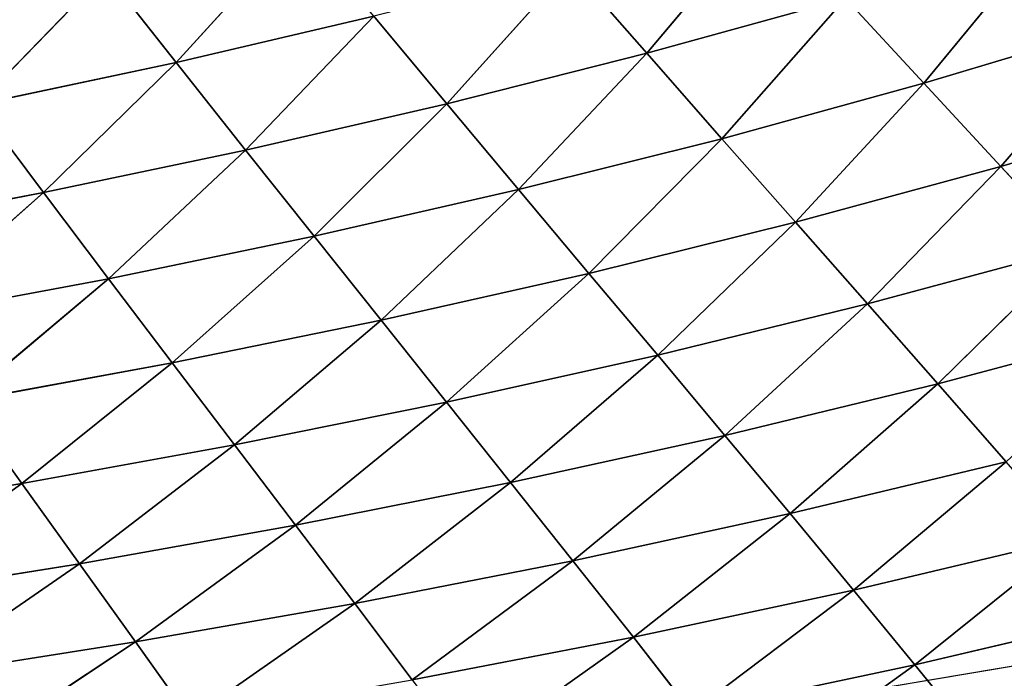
# Model space of a CAD drawing. Extents: x 0 to 605, y 0 to 400.
# Tile 745 of 1056: x 406 to 432, y 29 to 47. Entities that reach past the tile are written whole.
import ezdxf

# ---------------------------------------------------------------- set-up
doc = ezdxf.new("R2010")
doc.units = 0
doc.header["$LTSCALE"] = 25.4
doc.layers.get('0').update_dxf_attribs({"linetype": 'CONTINUOUS'})

# ---------------------------------------------------------------- blocks, each defined once
blk = doc.blocks.new('ATLANTA610_-_S_STL')
at = {"color": 0}
for p, q in [((431.774, 85.947, 371.981), (430.203, 82.605, 370.045)), ((431.774, 85.947, 371.981), (430.203, 82.605, 370.045)), ((424.285, 82.802, 371.298), (422.732, 79.584, 369.316)), ((424.285, 82.802, 371.298), (422.732, 79.584, 369.316)), ((430.203, 82.605, 370.045), (424.285, 82.802, 371.298)), ((430.203, 82.605, 370.045), (424.285, 82.802, 371.298)), ((430.203, 82.605, 370.045), (428.574, 79.375, 368.064)), ((430.203, 82.605, 370.045), (428.574, 79.375, 368.064)), ((436.087, 82.409, 368.666), (430.203, 82.605, 370.045)), ((436.087, 82.409, 368.666), (430.203, 82.605, 370.045)), ((405.066, 80.219, 372.381), (409.525, 76.92, 369.44)), ((405.066, 80.219, 372.381), (409.525, 76.92, 369.44)), ((410.971, 80.005, 371.467), (409.525, 76.92, 369.44)), ((410.971, 80.005, 371.467), (409.525, 76.92, 369.44)), ((415.337, 76.699, 368.419), (410.971, 80.005, 371.467)), ((415.337, 76.699, 368.419), (410.971, 80.005, 371.467)), ((416.862, 79.794, 370.448), (415.337, 76.699, 368.419)), ((416.862, 79.794, 370.448), (415.337, 76.699, 368.419)), ((422.732, 79.584, 369.316), (416.862, 79.794, 370.448)), ((416.862, 79.794, 370.448), (421.128, 76.48, 367.287)), ((422.732, 79.584, 369.316), (416.862, 79.794, 370.448)), ((416.862, 79.794, 370.448), (421.128, 76.48, 367.287)), ((422.732, 79.584, 369.316), (421.128, 76.48, 367.287)), ((422.732, 79.584, 369.316), (421.128, 76.48, 367.287)), ((428.574, 79.375, 368.064), (422.732, 79.584, 369.316)), ((428.574, 79.375, 368.064), (422.732, 79.584, 369.316)), ((426.892, 76.263, 366.036), (422.732, 79.584, 369.316)), ((426.892, 76.263, 366.036), (422.732, 79.584, 369.316)), ((428.574, 79.375, 368.064), (426.892, 76.263, 366.036)), ((428.574, 79.375, 368.064), (426.892, 76.263, 366.036)), ((434.384, 79.17, 366.687), (428.574, 79.375, 368.064)), ((434.384, 79.17, 366.687), (428.574, 79.375, 368.064)), ((409.525, 76.92, 369.44), (403.699, 77.143, 370.359)), ((409.525, 76.92, 369.44), (403.699, 77.143, 370.359)), ((408.035, 73.949, 367.364), (403.699, 77.143, 370.359)), ((408.035, 73.949, 367.364), (403.699, 77.143, 370.359)), ((409.525, 76.92, 369.44), (408.035, 73.949, 367.364)), ((409.525, 76.92, 369.44), (408.035, 73.949, 367.364)), ((409.525, 76.92, 369.44), (413.766, 73.721, 366.341)), ((415.337, 76.699, 368.419), (409.525, 76.92, 369.44)), ((415.337, 76.699, 368.419), (409.525, 76.92, 369.44)), ((409.525, 76.92, 369.44), (413.766, 73.721, 366.341)), ((415.337, 76.699, 368.419), (413.766, 73.721, 366.341)), ((415.337, 76.699, 368.419), (413.766, 73.721, 366.341)), ((421.128, 76.48, 367.287), (415.337, 76.699, 368.419)), ((421.128, 76.48, 367.287), (415.337, 76.699, 368.419)), ((419.476, 73.495, 365.209), (415.337, 76.699, 368.419)), ((419.476, 73.495, 365.209), (415.337, 76.699, 368.419)), ((421.128, 76.48, 367.287), (419.476, 73.495, 365.209)), ((421.128, 76.48, 367.287), (419.476, 73.495, 365.209)), ((421.128, 76.48, 367.287), (425.159, 73.271, 363.961)), ((426.892, 76.263, 366.036), (421.128, 76.48, 367.287)), ((426.892, 76.263, 366.036), (421.128, 76.48, 367.287)), ((421.128, 76.48, 367.287), (425.159, 73.271, 363.961)), ((426.892, 76.263, 366.036), (425.159, 73.271, 363.961)), ((426.892, 76.263, 366.036), (425.159, 73.271, 363.961)), ((432.625, 76.049, 364.663), (426.892, 76.263, 366.036)), ((432.625, 76.049, 364.663), (426.892, 76.263, 366.036)), ((430.811, 73.05, 362.592), (426.892, 76.263, 366.036)), ((430.811, 73.05, 362.592), (426.892, 76.263, 366.036)), ((432.625, 76.049, 364.663), (430.811, 73.05, 362.592)), ((432.625, 76.049, 364.663), (430.811, 73.05, 362.592)), ((402.291, 74.179, 368.286), (406.505, 71.094, 365.237)), ((408.035, 73.949, 367.364), (402.291, 74.179, 368.286)), ((408.035, 73.949, 367.364), (402.291, 74.179, 368.286)), ((402.291, 74.179, 368.286), (406.505, 71.094, 365.237)), ((408.035, 73.949, 367.364), (406.505, 71.094, 365.237)), ((408.035, 73.949, 367.364), (406.505, 71.094, 365.237)), ((413.766, 73.721, 366.341), (408.035, 73.949, 367.364)), ((413.766, 73.721, 366.341), (408.035, 73.949, 367.364)), ((412.151, 70.861, 364.214), (408.035, 73.949, 367.364)), ((412.151, 70.861, 364.214), (408.035, 73.949, 367.364)), ((413.766, 73.721, 366.341), (412.151, 70.861, 364.214)), ((413.766, 73.721, 366.341), (412.151, 70.861, 364.214)), ((413.766, 73.721, 366.341), (417.777, 70.63, 363.082)), ((419.476, 73.495, 365.209), (413.766, 73.721, 366.341)), ((419.476, 73.495, 365.209), (413.766, 73.721, 366.341)), ((413.766, 73.721, 366.341), (417.777, 70.63, 363.082)), ((419.476, 73.495, 365.209), (417.777, 70.63, 363.082)), ((419.476, 73.495, 365.209), (417.777, 70.63, 363.082)), ((425.159, 73.271, 363.961), (419.476, 73.495, 365.209)), ((425.159, 73.271, 363.961), (419.476, 73.495, 365.209)), ((423.378, 70.402, 361.837), (419.476, 73.495, 365.209)), ((423.378, 70.402, 361.837), (419.476, 73.495, 365.209)), ((425.159, 73.271, 363.961), (423.378, 70.402, 361.837)), ((425.159, 73.271, 363.961), (423.378, 70.402, 361.837)), ((425.159, 73.271, 363.961), (428.947, 70.176, 360.474)), ((430.811, 73.05, 362.592), (425.159, 73.271, 363.961)), ((430.811, 73.05, 362.592), (425.159, 73.271, 363.961)), ((425.159, 73.271, 363.961), (428.947, 70.176, 360.474)), ((430.811, 73.05, 362.592), (428.947, 70.176, 360.474)), ((430.811, 73.05, 362.592), (428.947, 70.176, 360.474)), ((436.427, 72.832, 361.096), (430.811, 73.05, 362.592)), ((436.427, 72.832, 361.096), (430.811, 73.05, 362.592)), ((434.48, 69.954, 358.985), (430.811, 73.05, 362.592)), ((434.48, 69.954, 358.985), (430.811, 73.05, 362.592)), ((406.505, 71.094, 365.237), (400.845, 71.329, 366.161)), ((406.505, 71.094, 365.237), (400.845, 71.329, 366.161)), ((406.505, 71.094, 365.237), (404.937, 68.356, 363.059)), ((406.505, 71.094, 365.237), (404.937, 68.356, 363.059)), ((406.505, 71.094, 365.237), (410.497, 68.12, 362.035)), ((412.151, 70.861, 364.214), (406.505, 71.094, 365.237)), ((412.151, 70.861, 364.214), (406.505, 71.094, 365.237)), ((406.505, 71.094, 365.237), (410.497, 68.12, 362.035)), ((412.151, 70.861, 364.214), (410.497, 68.12, 362.035)), ((412.151, 70.861, 364.214), (410.497, 68.12, 362.035)), ((417.777, 70.63, 363.082), (412.151, 70.861, 364.214)), ((417.777, 70.63, 363.082), (412.151, 70.861, 364.214)), ((416.037, 67.886, 360.906), (412.151, 70.861, 364.214)), ((416.037, 67.886, 360.906), (412.151, 70.861, 364.214)), ((417.777, 70.63, 363.082), (416.037, 67.886, 360.906)), ((417.777, 70.63, 363.082), (416.037, 67.886, 360.906)), ((417.777, 70.63, 363.082), (421.551, 67.655, 359.665)), ((423.378, 70.402, 361.837), (417.777, 70.63, 363.082)), ((423.378, 70.402, 361.837), (417.777, 70.63, 363.082)), ((417.777, 70.63, 363.082), (421.551, 67.655, 359.665)), ((423.378, 70.402, 361.837), (421.551, 67.655, 359.665)), ((423.378, 70.402, 361.837), (421.551, 67.655, 359.665)), ((428.947, 70.176, 360.474), (423.378, 70.402, 361.837)), ((428.947, 70.176, 360.474), (423.378, 70.402, 361.837)), ((427.036, 67.427, 358.307), (423.378, 70.402, 361.837)), ((427.036, 67.427, 358.307), (423.378, 70.402, 361.837)), ((428.947, 70.176, 360.474), (427.036, 67.427, 358.307)), ((428.947, 70.176, 360.474), (427.036, 67.427, 358.307)), ((428.947, 70.176, 360.474), (432.485, 67.203, 356.827)), ((434.48, 69.954, 358.985), (428.947, 70.176, 360.474)), ((434.48, 69.954, 358.985), (428.947, 70.176, 360.474)), ((428.947, 70.176, 360.474), (432.485, 67.203, 356.827)), ((434.48, 69.954, 358.985), (432.485, 67.203, 356.827)), ((434.48, 69.954, 358.985), (432.485, 67.203, 356.827)), ((410.497, 68.12, 362.035), (404.937, 68.356, 363.059)), ((410.497, 68.12, 362.035), (404.937, 68.356, 363.059)), ((408.806, 65.499, 359.805), (404.937, 68.356, 363.059)), ((408.806, 65.499, 359.805), (404.937, 68.356, 363.059)), ((410.497, 68.12, 362.035), (408.806, 65.499, 359.805)), ((410.497, 68.12, 362.035), (408.806, 65.499, 359.805)), ((410.497, 68.12, 362.035), (414.258, 65.264, 358.679)), ((416.037, 67.886, 360.906), (410.497, 68.12, 362.035)), ((416.037, 67.886, 360.906), (410.497, 68.12, 362.035)), ((410.497, 68.12, 362.035), (414.258, 65.264, 358.679)), ((416.037, 67.886, 360.906), (414.258, 65.264, 358.679)), ((416.037, 67.886, 360.906), (414.258, 65.264, 358.679)), ((421.551, 67.655, 359.665), (416.037, 67.886, 360.906)), ((421.551, 67.655, 359.665), (416.037, 67.886, 360.906)), ((419.685, 65.033, 357.443), (416.037, 67.886, 360.906)), ((419.685, 65.033, 357.443), (416.037, 67.886, 360.906)), ((421.551, 67.655, 359.665), (419.685, 65.033, 357.443)), ((421.551, 67.655, 359.665), (419.685, 65.033, 357.443)), ((421.551, 67.655, 359.665), (425.082, 64.804, 356.092)), ((427.036, 67.427, 358.307), (421.551, 67.655, 359.665)), ((427.036, 67.427, 358.307), (421.551, 67.655, 359.665)), ((421.551, 67.655, 359.665), (425.082, 64.804, 356.092)), ((427.036, 67.427, 358.307), (425.082, 64.804, 356.092)), ((427.036, 67.427, 358.307), (425.082, 64.804, 356.092)), ((432.485, 67.203, 356.827), (427.036, 67.427, 358.307)), ((432.485, 67.203, 356.827), (427.036, 67.427, 358.307)), ((430.444, 64.579, 354.621), (427.036, 67.427, 358.307)), ((430.444, 64.579, 354.621), (427.036, 67.427, 358.307)), ((432.485, 67.203, 356.827), (430.444, 64.579, 354.621)), ((432.485, 67.203, 356.827), (430.444, 64.579, 354.621)), ((432.485, 67.203, 356.827), (435.768, 64.358, 353.027)), ((437.894, 66.982, 355.221), (432.485, 67.203, 356.827)), ((437.894, 66.982, 355.221), (432.485, 67.203, 356.827)), ((432.485, 67.203, 356.827), (435.768, 64.358, 353.027)), ((403.335, 65.736, 360.828), (407.082, 62.998, 357.523)), ((403.335, 65.736, 360.828), (407.082, 62.998, 357.523)), ((403.335, 65.736, 360.828), (408.806, 65.499, 359.805)), ((403.335, 65.736, 360.828), (408.806, 65.499, 359.805)), ((407.082, 62.998, 357.523), (408.806, 65.499, 359.805)), ((407.082, 62.998, 357.523), (408.806, 65.499, 359.805)), ((414.258, 65.264, 358.679), (408.806, 65.499, 359.805)), ((414.258, 65.264, 358.679), (408.806, 65.499, 359.805)), ((412.444, 62.765, 356.401), (408.806, 65.499, 359.805)), ((412.444, 62.765, 356.401), (408.806, 65.499, 359.805)), ((414.258, 65.264, 358.679), (412.444, 62.765, 356.401)), ((414.258, 65.264, 358.679), (412.444, 62.765, 356.401)), ((414.258, 65.264, 358.679), (417.781, 62.534, 355.17)), ((419.685, 65.033, 357.443), (414.258, 65.264, 358.679)), ((419.685, 65.033, 357.443), (414.258, 65.264, 358.679)), ((414.258, 65.264, 358.679), (417.781, 62.534, 355.17)), ((419.685, 65.033, 357.443), (417.781, 62.534, 355.17)), ((419.685, 65.033, 357.443), (417.781, 62.534, 355.17)), ((425.082, 64.804, 356.092), (419.685, 65.033, 357.443)), ((425.082, 64.804, 356.092), (419.685, 65.033, 357.443)), ((423.089, 62.307, 353.827), (419.685, 65.033, 357.443)), ((423.089, 62.307, 353.827), (419.685, 65.033, 357.443)), ((425.082, 64.804, 356.092), (423.089, 62.307, 353.827)), ((425.082, 64.804, 356.092), (423.089, 62.307, 353.827)), ((425.082, 64.804, 356.092), (428.364, 62.083, 352.367)), ((430.444, 64.579, 354.621), (425.082, 64.804, 356.092)), ((430.444, 64.579, 354.621), (425.082, 64.804, 356.092)), ((425.082, 64.804, 356.092), (428.364, 62.083, 352.367)), ((430.444, 64.579, 354.621), (428.364, 62.083, 352.367)), ((430.444, 64.579, 354.621), (428.364, 62.083, 352.367)), ((435.768, 64.358, 353.027), (430.444, 64.579, 354.621)), ((435.768, 64.358, 353.027), (430.444, 64.579, 354.621)), ((433.6, 61.863, 350.785), (430.444, 64.579, 354.621)), ((433.6, 61.863, 350.785), (430.444, 64.579, 354.621)), ((401.701, 63.234, 358.544), (407.082, 62.998, 357.523)), ((401.701, 63.234, 358.544), (407.082, 62.998, 357.523)), ((405.327, 60.618, 355.189), (407.082, 62.998, 357.523)), ((405.327, 60.618, 355.189), (407.082, 62.998, 357.523)), ((407.082, 62.998, 357.523), (410.598, 60.387, 354.071)), ((407.082, 62.998, 357.523), (410.598, 60.387, 354.071)), ((407.082, 62.998, 357.523), (412.444, 62.765, 356.401)), ((407.082, 62.998, 357.523), (412.444, 62.765, 356.401)), ((410.598, 60.387, 354.071), (412.444, 62.765, 356.401)), ((410.598, 60.387, 354.071), (412.444, 62.765, 356.401)), ((417.781, 62.534, 355.17), (412.444, 62.765, 356.401)), ((417.781, 62.534, 355.17), (412.444, 62.765, 356.401)), ((415.844, 60.159, 352.847), (412.444, 62.765, 356.401)), ((415.844, 60.159, 352.847), (412.444, 62.765, 356.401)), ((417.781, 62.534, 355.17), (415.844, 60.159, 352.847)), ((417.781, 62.534, 355.17), (415.844, 60.159, 352.847)), ((417.781, 62.534, 355.17), (421.062, 59.935, 351.513)), ((423.089, 62.307, 353.827), (417.781, 62.534, 355.17)), ((423.089, 62.307, 353.827), (417.781, 62.534, 355.17)), ((417.781, 62.534, 355.17), (421.062, 59.935, 351.513)), ((423.089, 62.307, 353.827), (421.062, 59.935, 351.513)), ((423.089, 62.307, 353.827), (421.062, 59.935, 351.513)), ((428.364, 62.083, 352.367), (423.089, 62.307, 353.827)), ((428.364, 62.083, 352.367), (423.089, 62.307, 353.827)), ((426.246, 59.714, 350.064), (423.089, 62.307, 353.827)), ((426.246, 59.714, 350.064), (423.089, 62.307, 353.827)), ((408.723, 58.129, 351.69), (405.327, 60.618, 355.189)), ((405.327, 60.618, 355.189), (410.598, 60.387, 354.071)), ((405.327, 60.618, 355.189), (410.598, 60.387, 354.071)), ((408.723, 58.129, 351.69), (405.327, 60.618, 355.189)), ((408.723, 58.129, 351.69), (410.598, 60.387, 354.071)), ((408.723, 58.129, 351.69), (410.598, 60.387, 354.071)), ((410.598, 60.387, 354.071), (413.877, 57.905, 350.474)), ((410.598, 60.387, 354.071), (413.877, 57.905, 350.474)), ((410.598, 60.387, 354.071), (415.844, 60.159, 352.847)), ((410.598, 60.387, 354.071), (415.844, 60.159, 352.847)), ((428.187, 0.066, 370.853), (434.246, 0.066, 369.833))]:
    blk.add_line(p, q, dxfattribs=at)
mesh = blk.add_polyface(dxfattribs=at)
corners = [(425.784, 86.131, 373.233), (430.203, 82.605, 370.045), (424.285, 82.802, 371.298), (431.774, 85.947, 371.981)]
mesh.append_faces([[corners[k] for k in face] for face in [(0, 1, 2), (1, 0, 3)]], dxfattribs={"vtx0": -1, "color": 0})
mesh = blk.add_polyface(dxfattribs=at)
corners = [(431.774, 85.947, 371.981), (436.087, 82.409, 368.666), (430.203, 82.605, 370.045), (437.73, 85.765, 370.599)]
mesh.append_faces([[corners[k] for k in face] for face in [(0, 1, 2), (1, 0, 3)]], dxfattribs={"vtx0": -1, "color": 0})
mesh = blk.add_polyface(dxfattribs=at)
corners = [(418.339, 83.001, 372.429), (422.732, 79.584, 369.316), (416.862, 79.794, 370.448), (424.285, 82.802, 371.298)]
mesh.append_faces([[corners[k] for k in face] for face in [(0, 1, 2), (1, 0, 3)]], dxfattribs={"vtx0": -1, "color": 0})
mesh = blk.add_polyface(dxfattribs=at)
corners = [(424.285, 82.802, 371.298), (428.574, 79.375, 368.064), (422.732, 79.584, 369.316), (430.203, 82.605, 370.045)]
mesh.append_faces([[corners[k] for k in face] for face in [(0, 1, 2), (1, 0, 3)]], dxfattribs={"vtx0": -1, "color": 0})
mesh = blk.add_polyface(dxfattribs=at)
corners = [(430.203, 82.605, 370.045), (434.384, 79.17, 366.687), (428.574, 79.375, 368.064), (436.087, 82.409, 368.666)]
mesh.append_faces([[corners[k] for k in face] for face in [(0, 1, 2), (1, 0, 3)]], dxfattribs={"vtx0": -1, "color": 0})
mesh = blk.add_polyface(dxfattribs=at)
corners = [(409.525, 76.92, 369.44), (403.699, 77.143, 370.359), (405.066, 80.219, 372.381)]
mesh.append_faces([[corners[k] for k in face] for face in [(0, 1, 2)]], dxfattribs={"color": 0})
mesh = blk.add_polyface(dxfattribs=at)
corners = [(410.971, 80.005, 371.467), (409.525, 76.92, 369.44), (405.066, 80.219, 372.381)]
mesh.append_faces([[corners[k] for k in face] for face in [(0, 1, 2)]], dxfattribs={"color": 0})
mesh = blk.add_polyface(dxfattribs=at)
corners = [(415.337, 76.699, 368.419), (409.525, 76.92, 369.44), (410.971, 80.005, 371.467)]
mesh.append_faces([[corners[k] for k in face] for face in [(0, 1, 2)]], dxfattribs={"color": 0})
mesh = blk.add_polyface(dxfattribs=at)
corners = [(416.862, 79.794, 370.448), (415.337, 76.699, 368.419), (410.971, 80.005, 371.467)]
mesh.append_faces([[corners[k] for k in face] for face in [(0, 1, 2)]], dxfattribs={"color": 0})
mesh = blk.add_polyface(dxfattribs=at)
corners = [(421.128, 76.48, 367.287), (415.337, 76.699, 368.419), (416.862, 79.794, 370.448)]
mesh.append_faces([[corners[k] for k in face] for face in [(0, 1, 2)]], dxfattribs={"color": 0})
mesh = blk.add_polyface(dxfattribs=at)
corners = [(422.732, 79.584, 369.316), (421.128, 76.48, 367.287), (416.862, 79.794, 370.448)]
mesh.append_faces([[corners[k] for k in face] for face in [(0, 1, 2)]], dxfattribs={"color": 0})
mesh = blk.add_polyface(dxfattribs=at)
corners = [(426.892, 76.263, 366.036), (421.128, 76.48, 367.287), (422.732, 79.584, 369.316)]
mesh.append_faces([[corners[k] for k in face] for face in [(0, 1, 2)]], dxfattribs={"color": 0})
mesh = blk.add_polyface(dxfattribs=at)
corners = [(428.574, 79.375, 368.064), (426.892, 76.263, 366.036), (422.732, 79.584, 369.316)]
mesh.append_faces([[corners[k] for k in face] for face in [(0, 1, 2)]], dxfattribs={"color": 0})
mesh = blk.add_polyface(dxfattribs=at)
corners = [(428.574, 79.375, 368.064), (432.625, 76.049, 364.663), (426.892, 76.263, 366.036), (434.384, 79.17, 366.687)]
mesh.append_faces([[corners[k] for k in face] for face in [(0, 1, 2), (1, 0, 3)]], dxfattribs={"vtx0": -1, "color": 0})
mesh = blk.add_polyface(dxfattribs=at)
corners = [(408.035, 73.949, 367.364), (402.291, 74.179, 368.286), (403.699, 77.143, 370.359)]
mesh.append_faces([[corners[k] for k in face] for face in [(0, 1, 2)]], dxfattribs={"color": 0})
mesh = blk.add_polyface(dxfattribs=at)
corners = [(409.525, 76.92, 369.44), (408.035, 73.949, 367.364), (403.699, 77.143, 370.359)]
mesh.append_faces([[corners[k] for k in face] for face in [(0, 1, 2)]], dxfattribs={"color": 0})
mesh = blk.add_polyface(dxfattribs=at)
corners = [(413.766, 73.721, 366.341), (408.035, 73.949, 367.364), (409.525, 76.92, 369.44)]
mesh.append_faces([[corners[k] for k in face] for face in [(0, 1, 2)]], dxfattribs={"color": 0})
mesh = blk.add_polyface(dxfattribs=at)
corners = [(415.337, 76.699, 368.419), (413.766, 73.721, 366.341), (409.525, 76.92, 369.44)]
mesh.append_faces([[corners[k] for k in face] for face in [(0, 1, 2)]], dxfattribs={"color": 0})
mesh = blk.add_polyface(dxfattribs=at)
corners = [(419.476, 73.495, 365.209), (413.766, 73.721, 366.341), (415.337, 76.699, 368.419)]
mesh.append_faces([[corners[k] for k in face] for face in [(0, 1, 2)]], dxfattribs={"color": 0})
mesh = blk.add_polyface(dxfattribs=at)
corners = [(421.128, 76.48, 367.287), (419.476, 73.495, 365.209), (415.337, 76.699, 368.419)]
mesh.append_faces([[corners[k] for k in face] for face in [(0, 1, 2)]], dxfattribs={"color": 0})
mesh = blk.add_polyface(dxfattribs=at)
corners = [(425.159, 73.271, 363.961), (419.476, 73.495, 365.209), (421.128, 76.48, 367.287)]
mesh.append_faces([[corners[k] for k in face] for face in [(0, 1, 2)]], dxfattribs={"color": 0})
mesh = blk.add_polyface(dxfattribs=at)
corners = [(426.892, 76.263, 366.036), (425.159, 73.271, 363.961), (421.128, 76.48, 367.287)]
mesh.append_faces([[corners[k] for k in face] for face in [(0, 1, 2)]], dxfattribs={"color": 0})
mesh = blk.add_polyface(dxfattribs=at)
corners = [(430.811, 73.05, 362.592), (425.159, 73.271, 363.961), (426.892, 76.263, 366.036)]
mesh.append_faces([[corners[k] for k in face] for face in [(0, 1, 2)]], dxfattribs={"color": 0})
mesh = blk.add_polyface(dxfattribs=at)
corners = [(432.625, 76.049, 364.663), (430.811, 73.05, 362.592), (426.892, 76.263, 366.036)]
mesh.append_faces([[corners[k] for k in face] for face in [(0, 1, 2)]], dxfattribs={"color": 0})
mesh = blk.add_polyface(dxfattribs=at)
corners = [(436.427, 72.832, 361.096), (430.811, 73.05, 362.592), (432.625, 76.049, 364.663)]
mesh.append_faces([[corners[k] for k in face] for face in [(0, 1, 2)]], dxfattribs={"color": 0})
mesh = blk.add_polyface(dxfattribs=at)
corners = [(406.505, 71.094, 365.237), (400.845, 71.329, 366.161), (402.291, 74.179, 368.286)]
mesh.append_faces([[corners[k] for k in face] for face in [(0, 1, 2)]], dxfattribs={"color": 0})
mesh = blk.add_polyface(dxfattribs=at)
corners = [(408.035, 73.949, 367.364), (406.505, 71.094, 365.237), (402.291, 74.179, 368.286)]
mesh.append_faces([[corners[k] for k in face] for face in [(0, 1, 2)]], dxfattribs={"color": 0})
mesh = blk.add_polyface(dxfattribs=at)
corners = [(412.151, 70.861, 364.214), (406.505, 71.094, 365.237), (408.035, 73.949, 367.364)]
mesh.append_faces([[corners[k] for k in face] for face in [(0, 1, 2)]], dxfattribs={"color": 0})
mesh = blk.add_polyface(dxfattribs=at)
corners = [(413.766, 73.721, 366.341), (412.151, 70.861, 364.214), (408.035, 73.949, 367.364)]
mesh.append_faces([[corners[k] for k in face] for face in [(0, 1, 2)]], dxfattribs={"color": 0})
mesh = blk.add_polyface(dxfattribs=at)
corners = [(417.777, 70.63, 363.082), (412.151, 70.861, 364.214), (413.766, 73.721, 366.341)]
mesh.append_faces([[corners[k] for k in face] for face in [(0, 1, 2)]], dxfattribs={"color": 0})
mesh = blk.add_polyface(dxfattribs=at)
corners = [(419.476, 73.495, 365.209), (417.777, 70.63, 363.082), (413.766, 73.721, 366.341)]
mesh.append_faces([[corners[k] for k in face] for face in [(0, 1, 2)]], dxfattribs={"color": 0})
mesh = blk.add_polyface(dxfattribs=at)
corners = [(423.378, 70.402, 361.837), (417.777, 70.63, 363.082), (419.476, 73.495, 365.209)]
mesh.append_faces([[corners[k] for k in face] for face in [(0, 1, 2)]], dxfattribs={"color": 0})
mesh = blk.add_polyface(dxfattribs=at)
corners = [(425.159, 73.271, 363.961), (423.378, 70.402, 361.837), (419.476, 73.495, 365.209)]
mesh.append_faces([[corners[k] for k in face] for face in [(0, 1, 2)]], dxfattribs={"color": 0})
mesh = blk.add_polyface(dxfattribs=at)
corners = [(428.947, 70.176, 360.474), (423.378, 70.402, 361.837), (425.159, 73.271, 363.961)]
mesh.append_faces([[corners[k] for k in face] for face in [(0, 1, 2)]], dxfattribs={"color": 0})
mesh = blk.add_polyface(dxfattribs=at)
corners = [(430.811, 73.05, 362.592), (428.947, 70.176, 360.474), (425.159, 73.271, 363.961)]
mesh.append_faces([[corners[k] for k in face] for face in [(0, 1, 2)]], dxfattribs={"color": 0})
mesh = blk.add_polyface(dxfattribs=at)
corners = [(434.48, 69.954, 358.985), (428.947, 70.176, 360.474), (430.811, 73.05, 362.592)]
mesh.append_faces([[corners[k] for k in face] for face in [(0, 1, 2)]], dxfattribs={"color": 0})
mesh = blk.add_polyface(dxfattribs=at)
corners = [(436.427, 72.832, 361.096), (434.48, 69.954, 358.985), (430.811, 73.05, 362.592)]
mesh.append_faces([[corners[k] for k in face] for face in [(0, 1, 2)]], dxfattribs={"color": 0})
mesh = blk.add_polyface(dxfattribs=at)
corners = [(406.505, 71.094, 365.237), (404.937, 68.356, 363.059), (400.845, 71.329, 366.161)]
mesh.append_faces([[corners[k] for k in face] for face in [(0, 1, 2)]], dxfattribs={"color": 0})
mesh = blk.add_polyface(dxfattribs=at)
corners = [(410.497, 68.12, 362.035), (404.937, 68.356, 363.059), (406.505, 71.094, 365.237)]
mesh.append_faces([[corners[k] for k in face] for face in [(0, 1, 2)]], dxfattribs={"color": 0})
mesh = blk.add_polyface(dxfattribs=at)
corners = [(412.151, 70.861, 364.214), (410.497, 68.12, 362.035), (406.505, 71.094, 365.237)]
mesh.append_faces([[corners[k] for k in face] for face in [(0, 1, 2)]], dxfattribs={"color": 0})
mesh = blk.add_polyface(dxfattribs=at)
corners = [(416.037, 67.886, 360.906), (410.497, 68.12, 362.035), (412.151, 70.861, 364.214)]
mesh.append_faces([[corners[k] for k in face] for face in [(0, 1, 2)]], dxfattribs={"color": 0})
mesh = blk.add_polyface(dxfattribs=at)
corners = [(417.777, 70.63, 363.082), (416.037, 67.886, 360.906), (412.151, 70.861, 364.214)]
mesh.append_faces([[corners[k] for k in face] for face in [(0, 1, 2)]], dxfattribs={"color": 0})
mesh = blk.add_polyface(dxfattribs=at)
corners = [(421.551, 67.655, 359.665), (416.037, 67.886, 360.906), (417.777, 70.63, 363.082)]
mesh.append_faces([[corners[k] for k in face] for face in [(0, 1, 2)]], dxfattribs={"color": 0})
mesh = blk.add_polyface(dxfattribs=at)
corners = [(423.378, 70.402, 361.837), (421.551, 67.655, 359.665), (417.777, 70.63, 363.082)]
mesh.append_faces([[corners[k] for k in face] for face in [(0, 1, 2)]], dxfattribs={"color": 0})
mesh = blk.add_polyface(dxfattribs=at)
corners = [(427.036, 67.427, 358.307), (421.551, 67.655, 359.665), (423.378, 70.402, 361.837)]
mesh.append_faces([[corners[k] for k in face] for face in [(0, 1, 2)]], dxfattribs={"color": 0})
mesh = blk.add_polyface(dxfattribs=at)
corners = [(428.947, 70.176, 360.474), (427.036, 67.427, 358.307), (423.378, 70.402, 361.837)]
mesh.append_faces([[corners[k] for k in face] for face in [(0, 1, 2)]], dxfattribs={"color": 0})
mesh = blk.add_polyface(dxfattribs=at)
corners = [(432.485, 67.203, 356.827), (427.036, 67.427, 358.307), (428.947, 70.176, 360.474)]
mesh.append_faces([[corners[k] for k in face] for face in [(0, 1, 2)]], dxfattribs={"color": 0})
mesh = blk.add_polyface(dxfattribs=at)
corners = [(434.48, 69.954, 358.985), (432.485, 67.203, 356.827), (428.947, 70.176, 360.474)]
mesh.append_faces([[corners[k] for k in face] for face in [(0, 1, 2)]], dxfattribs={"color": 0})
mesh = blk.add_polyface(dxfattribs=at)
corners = [(437.894, 66.982, 355.221), (432.485, 67.203, 356.827), (434.48, 69.954, 358.985)]
mesh.append_faces([[corners[k] for k in face] for face in [(0, 1, 2)]], dxfattribs={"color": 0})
mesh = blk.add_polyface(dxfattribs=at)
corners = [(408.806, 65.499, 359.805), (403.335, 65.736, 360.828), (404.937, 68.356, 363.059)]
mesh.append_faces([[corners[k] for k in face] for face in [(0, 1, 2)]], dxfattribs={"color": 0})
mesh = blk.add_polyface(dxfattribs=at)
corners = [(410.497, 68.12, 362.035), (408.806, 65.499, 359.805), (404.937, 68.356, 363.059)]
mesh.append_faces([[corners[k] for k in face] for face in [(0, 1, 2)]], dxfattribs={"color": 0})
mesh = blk.add_polyface(dxfattribs=at)
corners = [(414.258, 65.264, 358.679), (408.806, 65.499, 359.805), (410.497, 68.12, 362.035)]
mesh.append_faces([[corners[k] for k in face] for face in [(0, 1, 2)]], dxfattribs={"color": 0})
mesh = blk.add_polyface(dxfattribs=at)
corners = [(416.037, 67.886, 360.906), (414.258, 65.264, 358.679), (410.497, 68.12, 362.035)]
mesh.append_faces([[corners[k] for k in face] for face in [(0, 1, 2)]], dxfattribs={"color": 0})
mesh = blk.add_polyface(dxfattribs=at)
corners = [(419.685, 65.033, 357.443), (414.258, 65.264, 358.679), (416.037, 67.886, 360.906)]
mesh.append_faces([[corners[k] for k in face] for face in [(0, 1, 2)]], dxfattribs={"color": 0})
mesh = blk.add_polyface(dxfattribs=at)
corners = [(421.551, 67.655, 359.665), (419.685, 65.033, 357.443), (416.037, 67.886, 360.906)]
mesh.append_faces([[corners[k] for k in face] for face in [(0, 1, 2)]], dxfattribs={"color": 0})
mesh = blk.add_polyface(dxfattribs=at)
corners = [(425.082, 64.804, 356.092), (419.685, 65.033, 357.443), (421.551, 67.655, 359.665)]
mesh.append_faces([[corners[k] for k in face] for face in [(0, 1, 2)]], dxfattribs={"color": 0})
mesh = blk.add_polyface(dxfattribs=at)
corners = [(427.036, 67.427, 358.307), (425.082, 64.804, 356.092), (421.551, 67.655, 359.665)]
mesh.append_faces([[corners[k] for k in face] for face in [(0, 1, 2)]], dxfattribs={"color": 0})
mesh = blk.add_polyface(dxfattribs=at)
corners = [(427.036, 67.427, 358.307), (430.444, 64.579, 354.621), (425.082, 64.804, 356.092)]
mesh.append_faces([[corners[k] for k in face] for face in [(0, 1, 2)]], dxfattribs={"color": 0})
mesh = blk.add_polyface(dxfattribs=at)
corners = [(427.036, 67.427, 358.307), (432.485, 67.203, 356.827), (430.444, 64.579, 354.621)]
mesh.append_faces([[corners[k] for k in face] for face in [(0, 1, 2)]], dxfattribs={"color": 0})
mesh = blk.add_polyface(dxfattribs=at)
corners = [(432.485, 67.203, 356.827), (435.768, 64.358, 353.027), (430.444, 64.579, 354.621)]
mesh.append_faces([[corners[k] for k in face] for face in [(0, 1, 2)]], dxfattribs={"color": 0})
mesh = blk.add_polyface(dxfattribs=at)
corners = [(432.485, 67.203, 356.827), (437.894, 66.982, 355.221), (435.768, 64.358, 353.027)]
mesh.append_faces([[corners[k] for k in face] for face in [(0, 1, 2)]], dxfattribs={"color": 0})
mesh = blk.add_polyface(dxfattribs=at)
corners = [(403.335, 65.736, 360.828), (407.082, 62.998, 357.523), (401.701, 63.234, 358.544)]
mesh.append_faces([[corners[k] for k in face] for face in [(0, 1, 2)]], dxfattribs={"color": 0})
mesh = blk.add_polyface(dxfattribs=at)
corners = [(403.335, 65.736, 360.828), (408.806, 65.499, 359.805), (407.082, 62.998, 357.523)]
mesh.append_faces([[corners[k] for k in face] for face in [(0, 1, 2)]], dxfattribs={"color": 0})
mesh = blk.add_polyface(dxfattribs=at)
corners = [(408.806, 65.499, 359.805), (412.444, 62.765, 356.401), (407.082, 62.998, 357.523)]
mesh.append_faces([[corners[k] for k in face] for face in [(0, 1, 2)]], dxfattribs={"color": 0})
mesh = blk.add_polyface(dxfattribs=at)
corners = [(408.806, 65.499, 359.805), (414.258, 65.264, 358.679), (412.444, 62.765, 356.401)]
mesh.append_faces([[corners[k] for k in face] for face in [(0, 1, 2)]], dxfattribs={"color": 0})
mesh = blk.add_polyface(dxfattribs=at)
corners = [(414.258, 65.264, 358.679), (417.781, 62.534, 355.17), (412.444, 62.765, 356.401)]
mesh.append_faces([[corners[k] for k in face] for face in [(0, 1, 2)]], dxfattribs={"color": 0})
mesh = blk.add_polyface(dxfattribs=at)
corners = [(414.258, 65.264, 358.679), (419.685, 65.033, 357.443), (417.781, 62.534, 355.17)]
mesh.append_faces([[corners[k] for k in face] for face in [(0, 1, 2)]], dxfattribs={"color": 0})
mesh = blk.add_polyface(dxfattribs=at)
corners = [(419.685, 65.033, 357.443), (423.089, 62.307, 353.827), (417.781, 62.534, 355.17)]
mesh.append_faces([[corners[k] for k in face] for face in [(0, 1, 2)]], dxfattribs={"color": 0})
mesh = blk.add_polyface(dxfattribs=at)
corners = [(419.685, 65.033, 357.443), (425.082, 64.804, 356.092), (423.089, 62.307, 353.827)]
mesh.append_faces([[corners[k] for k in face] for face in [(0, 1, 2)]], dxfattribs={"color": 0})
mesh = blk.add_polyface(dxfattribs=at)
corners = [(425.082, 64.804, 356.092), (428.364, 62.083, 352.367), (423.089, 62.307, 353.827)]
mesh.append_faces([[corners[k] for k in face] for face in [(0, 1, 2)]], dxfattribs={"color": 0})
mesh = blk.add_polyface(dxfattribs=at)
corners = [(425.082, 64.804, 356.092), (430.444, 64.579, 354.621), (428.364, 62.083, 352.367)]
mesh.append_faces([[corners[k] for k in face] for face in [(0, 1, 2)]], dxfattribs={"color": 0})
mesh = blk.add_polyface(dxfattribs=at)
corners = [(430.444, 64.579, 354.621), (433.6, 61.863, 350.785), (428.364, 62.083, 352.367)]
mesh.append_faces([[corners[k] for k in face] for face in [(0, 1, 2)]], dxfattribs={"color": 0})
mesh = blk.add_polyface(dxfattribs=at)
corners = [(430.444, 64.579, 354.621), (435.768, 64.358, 353.027), (433.6, 61.863, 350.785)]
mesh.append_faces([[corners[k] for k in face] for face in [(0, 1, 2)]], dxfattribs={"color": 0})
mesh = blk.add_polyface(dxfattribs=at)
corners = [(401.701, 63.234, 358.544), (407.082, 62.998, 357.523), (405.327, 60.618, 355.189)]
mesh.append_faces([[corners[k] for k in face] for face in [(0, 1, 2)]], dxfattribs={"color": 0})
mesh = blk.add_polyface(dxfattribs=at)
corners = [(407.082, 62.998, 357.523), (410.598, 60.387, 354.071), (405.327, 60.618, 355.189)]
mesh.append_faces([[corners[k] for k in face] for face in [(0, 1, 2)]], dxfattribs={"color": 0})
mesh = blk.add_polyface(dxfattribs=at)
corners = [(407.082, 62.998, 357.523), (412.444, 62.765, 356.401), (410.598, 60.387, 354.071)]
mesh.append_faces([[corners[k] for k in face] for face in [(0, 1, 2)]], dxfattribs={"color": 0})
mesh = blk.add_polyface(dxfattribs=at)
corners = [(412.444, 62.765, 356.401), (415.844, 60.159, 352.847), (410.598, 60.387, 354.071)]
mesh.append_faces([[corners[k] for k in face] for face in [(0, 1, 2)]], dxfattribs={"color": 0})
mesh = blk.add_polyface(dxfattribs=at)
corners = [(412.444, 62.765, 356.401), (417.781, 62.534, 355.17), (415.844, 60.159, 352.847)]
mesh.append_faces([[corners[k] for k in face] for face in [(0, 1, 2)]], dxfattribs={"color": 0})
mesh = blk.add_polyface(dxfattribs=at)
corners = [(417.781, 62.534, 355.17), (421.062, 59.935, 351.513), (415.844, 60.159, 352.847)]
mesh.append_faces([[corners[k] for k in face] for face in [(0, 1, 2)]], dxfattribs={"color": 0})
mesh = blk.add_polyface(dxfattribs=at)
corners = [(417.781, 62.534, 355.17), (423.089, 62.307, 353.827), (421.062, 59.935, 351.513)]
mesh.append_faces([[corners[k] for k in face] for face in [(0, 1, 2)]], dxfattribs={"color": 0})
mesh = blk.add_polyface(dxfattribs=at)
corners = [(423.089, 62.307, 353.827), (426.246, 59.714, 350.064), (421.062, 59.935, 351.513)]
mesh.append_faces([[corners[k] for k in face] for face in [(0, 1, 2)]], dxfattribs={"color": 0})
mesh = blk.add_polyface(dxfattribs=at)
corners = [(423.089, 62.307, 353.827), (428.364, 62.083, 352.367), (426.246, 59.714, 350.064)]
mesh.append_faces([[corners[k] for k in face] for face in [(0, 1, 2)]], dxfattribs={"color": 0})
mesh = blk.add_polyface(dxfattribs=at)
corners = [(405.327, 60.618, 355.189), (408.723, 58.129, 351.69), (403.545, 58.355, 352.803)]
mesh.append_faces([[corners[k] for k in face] for face in [(0, 1, 2)]], dxfattribs={"color": 0})
mesh = blk.add_polyface(dxfattribs=at)
corners = [(405.327, 60.618, 355.189), (410.598, 60.387, 354.071), (408.723, 58.129, 351.69)]
mesh.append_faces([[corners[k] for k in face] for face in [(0, 1, 2)]], dxfattribs={"color": 0})
mesh = blk.add_polyface(dxfattribs=at)
corners = [(410.598, 60.387, 354.071), (413.877, 57.905, 350.474), (408.723, 58.129, 351.69)]
mesh.append_faces([[corners[k] for k in face] for face in [(0, 1, 2)]], dxfattribs={"color": 0})
mesh = blk.add_polyface(dxfattribs=at)
corners = [(410.598, 60.387, 354.071), (415.844, 60.159, 352.847), (413.877, 57.905, 350.474)]
mesh.append_faces([[corners[k] for k in face] for face in [(0, 1, 2)]], dxfattribs={"color": 0})
mesh = blk.add_polyface(dxfattribs=at)
corners = [(434.938, 7.17, 371.953), (428.187, 0.066, 370.853), (434.246, 0.066, 369.833)]
mesh.append_faces([[corners[k] for k in face] for face in [(0, 1, 2)]], dxfattribs={"color": 0})

msp = doc.modelspace()

# ---------------------------------------------------------------- block references
at = {"color": 254, "extrusion": (0, -1, 5.55112e-17)}
msp.add_blockref('ATLANTA610_-_S_STL', (-0.269, -0.066, -399.883), dxfattribs=at)

doc.saveas('drawing.dxf')
